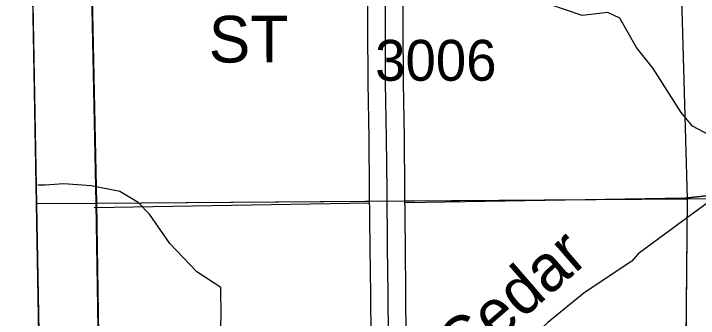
# Model space of a CAD drawing. Extents: x 23.6 to 68.7, y -63 to -29.
# Drawn here: x 32.626 to 33.801, y -50.923 to -50.401 of the extents above; entities that cross this region are included whole.
import ezdxf

# ---------------------------------------------------------------- set-up
doc = ezdxf.new("R2010")
doc.units = 0
for name, color, linetype in [('tdCoClipBndry', 7, 'Continuous'), ('tdCoCoBndry', 7, 'Continuous'), ('tdCoCoBndryPart', 7, 'Continuous'), ('tdCoHydroRiver', 7, 'Continuous'), ('tdCoHydroTxtLg', 7, 'Continuous'), ('tdCoSecRdNmbr', 7, 'Continuous'), ('tdCoSecRdTxt', 7, 'Continuous'), ('tdCoSecRteBand', 7, 'Continuous'), ('tdCoSecRteCL', 7, 'Continuous'), ('tdCoSectLine', 7, 'Continuous'), ('tdCoSectLinePart', 7, 'Continuous'), ('tdCoSurfGravel', 7, 'Continuous'), ('tdCoTwpBndry', 7, 'Continuous'), ('tdCoTwpBndryShd', 7, 'Continuous')]:
    doc.layers.add(name, color=color, linetype=linetype)

msp = doc.modelspace()

# ---------------------------------------------------------------- linework, layer by layer
at = {"layer": 'tdCoClipBndry'}
msp.add_lwpolyline([(56.8227, -57.553), (51.8233, -57.6334), (46.8056, -57.7041), (45.8081, -57.7131), (44.8328, -57.735), (43.8446, -57.7356), (42.8125, -57.7502), (36.856, -57.8104), (34.8462, -57.8398), (33.8615, -57.8433), (32.8589, -57.8556), (32.833, -57.8525), (32.8013, -57.8383), (32.7717, -57.8067), (32.7614, -57.7827), (32.7577, -57.7569), (32.6839, -51.7283), (32.6474, -49.7276), (32.6233, -45.7459), (32.6113, -44.7492), (32.588, -43.7493), (32.587, -43.0064), (32.5923, -42.7484), (32.5183, -35.7733)], dxfattribs=at)
at = {"layer": 'tdCoCoBndry'}
for p, q in [((32.7685, -50.7257), (32.7477, -49.7257)), ((32.7477, -49.7257), (32.7685, -50.7257)), ((32.7842, -51.7268), (32.7685, -50.7257)), ((32.7685, -50.7257), (32.7842, -51.7268))]:
    msp.add_line(p, q, dxfattribs=at)
for points in [[(32.5183, -35.7733), (32.5923, -42.7484), (32.587, -43.0064), (32.588, -43.7493), (32.6113, -44.7492), (32.6233, -45.7459), (32.6474, -49.7276), (32.6839, -51.7283)], [(32.6718, -40.7503), (32.6807, -41.745), (32.6923, -42.7489), (32.6875, -42.9908), (32.687, -43.0063), (32.6879, -43.7492), (32.7112, -44.7475), (32.7232, -45.7449), (32.73, -46.7351), (32.7344, -47.7196), (32.7414, -48.7221), (32.7473, -49.7257), (32.7682, -50.7257), (32.7838, -51.7268), (32.7945, -52.7546), (32.8063, -53.7572), (32.8202, -54.758), (32.8346, -55.7561), (32.8426, -56.756), (32.8576, -57.7557)], [(36.8552, -57.7104), (35.8554, -57.7251), (34.8462, -57.7399), (33.861, -57.7434), (32.858, -57.7557), (32.843, -56.756), (32.8349, -55.7561), (32.8205, -54.758), (32.8066, -53.7572), (32.7948, -52.7546), (32.7842, -51.7268), (32.7685, -50.7257), (32.7477, -49.7257), (32.7417, -48.7221), (32.7347, -47.7196), (32.7303, -46.7351), (32.7236, -45.745), (32.7116, -44.7475), (32.6883, -43.7492), (32.6873, -43.0063), (32.6879, -42.9908), (32.6927, -42.7489), (32.6811, -41.7451), (32.6722, -40.7503)], [(32.7842, -51.7268), (32.7685, -50.7257), (32.7477, -49.7257), (32.7417, -48.7221), (32.7347, -47.7196), (32.7303, -46.7351), (32.7236, -45.745), (32.7116, -44.7475), (32.6883, -43.7492), (32.6873, -43.0063), (32.6879, -42.9908), (32.6927, -42.7489), (32.6811, -41.7451), (32.6722, -40.7503)]]:
    msp.add_lwpolyline(points, dxfattribs=at)
at = {"layer": 'tdCoCoBndryPart'}
msp.add_lwpolyline([(32.7584, -50.257), (32.7682, -50.7257), (32.7838, -51.7268), (32.789, -52.2267)], dxfattribs=at)
at = {"layer": 'tdCoHydroRiver'}
for points in [[(33.8897, -50.6862), (33.8833, -50.6752), (33.8705, -50.6611), (33.8545, -50.6329), (33.8291, -50.6141), (33.7911, -50.5939), (33.7719, -50.5704), (33.724, -50.495), (33.6953, -50.4589), (33.6665, -50.4086), (33.6459, -50.3993), (33.6017, -50.4044), (33.5178, -50.3751)], [(33.8897, -50.6862), (33.8252, -50.7199), (33.7656, -50.763), (33.6981, -50.8125), (33.6872, -50.8252), (33.6055, -50.8795), (33.5428, -50.9305), (33.4629, -51.0054), (33.43, -51.0404), (33.3613, -51.1372), (33.3362, -51.1564), (33.3016, -51.1724), (33.1536, -51.2162), (32.971, -51.2777)], [(32.7592, -50.696), (32.7126, -50.693), (32.6805, -50.6951), (32.6676, -50.6951)], [(32.971, -51.2777), (32.9661, -51.262), (32.9706, -51.2367), (32.977, -51.0409), (32.9823, -50.9209), (32.9819, -50.8703), (32.9407, -50.8438), (32.8945, -50.7953), (32.8594, -50.745), (32.8403, -50.7247), (32.8085, -50.706), (32.7592, -50.696)]]:
    msp.add_lwpolyline(points, dxfattribs=at)
at = {"layer": 'tdCoSecRteBand'}
for points in [[(33.2396, -50.9548), (33.239, -50.8829), (33.2379, -50.8019), (33.2379, -50.8018), (33.2379, -50.8017), (33.2371, -50.7049), (33.2363, -50.6148), (33.2347, -50.5204), (33.2347, -50.5203), (33.2347, -50.5201), (33.2343, -50.4224), (33.2339, -50.3553)], [(33.2939, -50.3548), (33.2943, -50.4221), (33.2943, -50.4221), (33.2943, -50.4222), (33.2947, -50.5196), (33.2963, -50.6139), (33.2963, -50.6141), (33.2963, -50.6142), (33.2971, -50.7043), (33.2971, -50.7044), (33.2971, -50.7044), (33.2979, -50.8011), (33.299, -50.8821), (33.299, -50.8822), (33.299, -50.8823), (33.2996, -50.9543)]]:
    msp.add_lwpolyline(points, dxfattribs=at)
at = {"layer": 'tdCoSecRteCL'}
msp.add_lwpolyline([(33.2722, -51.3802), (33.2722, -51.3787), (33.2716, -51.3446), (33.271, -51.289), (33.2714, -51.2621), (33.2712, -51.2097), (33.2716, -51.1864), (33.2704, -51.1136), (33.2706, -51.0345), (33.2696, -50.9546), (33.269, -50.8826), (33.2679, -50.8015), (33.2671, -50.7046), (33.2663, -50.6144), (33.2647, -50.5199), (33.2643, -50.4223), (33.2639, -50.355), (33.2629, -50.2791), (33.262, -50.2451)], dxfattribs=at)
at = {"layer": 'tdCoSectLine'}
for points in [[(32.7473, -49.7257), (32.7682, -50.7257)], [(33.754, -49.717), (33.7541, -49.7251), (33.7823, -50.7185)], [(33.7823, -50.7185), (34.7737, -50.7117)], [(32.7682, -50.7257), (33.7823, -50.7185)], [(33.7823, -50.7185), (33.7727, -51.7151)], [(32.6656, -50.7265), (32.7682, -50.7257)], [(32.7682, -50.7257), (32.7838, -51.7268)]]:
    msp.add_lwpolyline(points, dxfattribs=at)
at = {"layer": 'tdCoSectLinePart'}
for points in [[(33.754, -49.717), (33.7541, -49.7251), (33.7823, -50.7185)], [(32.7584, -50.257), (32.7682, -50.7257)], [(33.7823, -50.7185), (34.7737, -50.7117)], [(32.7682, -50.7257), (33.237, -50.7224)], [(33.297, -50.722), (33.7823, -50.7185)], [(33.7823, -50.7185), (33.773, -51.6852)], [(32.6656, -50.7265), (32.7682, -50.7257)], [(32.7682, -50.7257), (32.7838, -51.7268)]]:
    msp.add_lwpolyline(points, dxfattribs=at)
at = {"layer": 'tdCoSurfGravel'}
for points in [[(33.2671, -50.7046), (33.2663, -50.6144), (33.2647, -50.5199), (33.2643, -50.4223), (33.2639, -50.355), (33.2629, -50.2791), (33.262, -50.2451)], [(33.2722, -51.3802), (33.2722, -51.3787), (33.2716, -51.3446), (33.271, -51.289), (33.2714, -51.2621), (33.2712, -51.2097), (33.2716, -51.1864), (33.2704, -51.1136), (33.2706, -51.0345), (33.2696, -50.9546), (33.269, -50.8826), (33.2679, -50.8015), (33.2671, -50.7046)]]:
    msp.add_lwpolyline(points, dxfattribs=at)
at = {"layer": 'tdCoTwpBndry'}
for points in [[(34.5371, -50.8892), (34.4235, -50.8917), (34.1884, -50.9093), (34.141, -50.8955), (34.1156, -50.8752), (34.0787, -50.8013), (34.0706, -50.7824), (34.0689, -50.7682), (34.0529, -50.7415), (34.0243, -50.7118), (33.9926, -50.6994), (33.9705, -50.6964), (33.7787, -50.7174)], [(33.7787, -50.7174), (33.2982, -50.7251)], [(33.2371, -50.7261), (32.7644, -50.7337)]]:
    msp.add_lwpolyline(points, dxfattribs=at)
at = {"layer": 'tdCoTwpBndryShd'}
for points in [[(32.8576, -57.7557), (32.8426, -56.756), (32.8346, -55.7561), (32.8202, -54.758), (32.8063, -53.7572), (32.7945, -52.7546), (32.7838, -51.7268), (32.7682, -50.7257), (32.7473, -49.7257), (32.7414, -48.7221), (32.7344, -47.7196), (32.73, -46.7351), (32.7232, -45.7449), (32.7112, -44.7475), (32.6879, -43.7492), (32.687, -43.0063), (32.6875, -42.9908), (32.6923, -42.7489), (32.6807, -41.745), (32.6718, -40.7503)], [(32.7682, -50.7257), (33.7677, -50.7186), (33.9705, -50.6964), (33.9926, -50.6994), (34.0243, -50.7118), (34.0529, -50.7415), (34.0689, -50.7682), (34.0706, -50.7824), (34.0787, -50.8013), (34.1156, -50.8752), (34.141, -50.8955), (34.1884, -50.9093), (34.4235, -50.8917), (34.5371, -50.8892)]]:
    msp.add_lwpolyline(points, dxfattribs=at)

# ---------------------------------------------------------------- texts
at = {"layer": 'tdCoHydroTxtLg'}
msp.add_text('Cedar', height=0.08, rotation=40.8977, dxfattribs=at).set_placement((33.3957, -51.0148))
at = {"layer": 'tdCoSecRdNmbr'}
msp.add_text('3006', height=0.07, rotation=0.0263, dxfattribs=at).set_placement((33.2467, -50.5161))
at = {"layer": 'tdCoSecRdTxt'}
msp.add_text('ST', height=0.08, rotation=0.0633, dxfattribs=at).set_placement((32.9612, -50.4849))

doc.saveas('drawing.dxf')
